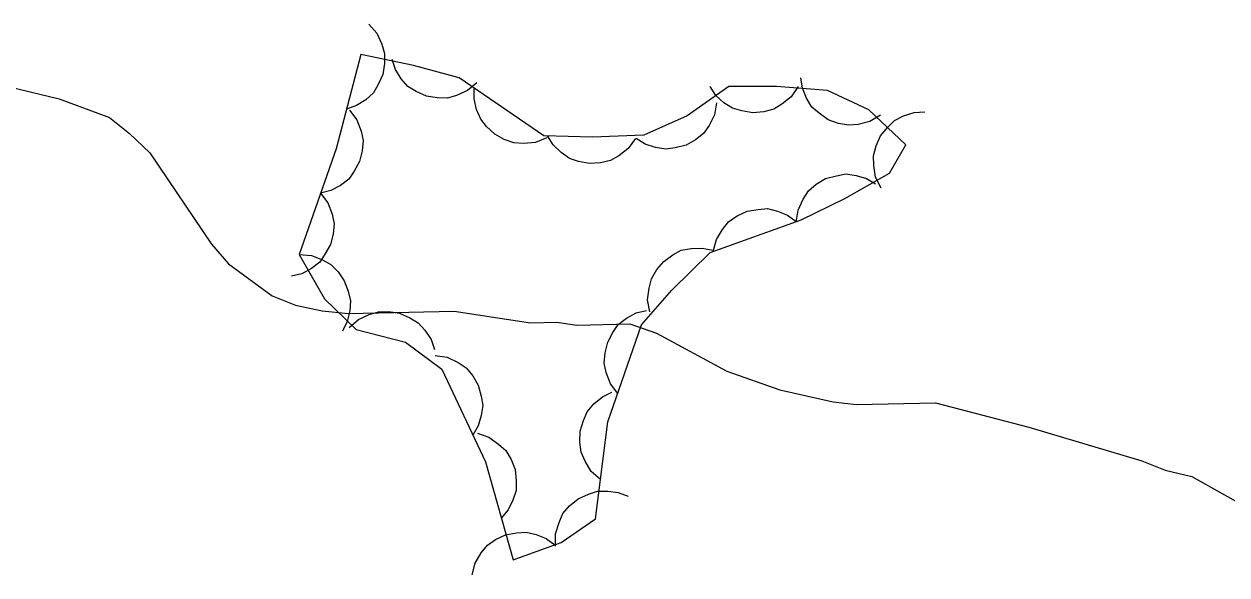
# Model space of a CAD drawing. Extents: x 336540 to 340074, y 5572036 to 5573747.
# Drawn here: x 336804.17 to 336845.18, y 5572738.86 to 5572757.64 of the extents above; entities that cross this region are included whole.
import ezdxf

# ---------------------------------------------------------------- set-up
doc = ezdxf.new("R2010")
doc.units = 0
doc.layers.add('Niveau 2', color=7, linetype='Continuous')
doc.layers.add('Niveau 44', color=7, linetype='Continuous')

msp = doc.modelspace()

# ---------------------------------------------------------------- linework, layer by layer
at = {"layer": 'Niveau 2'}
msp.add_lwpolyline([(336803.67, 5572755.5), (336805.37, 5572755.09), (336807.08, 5572754.45), (336807.77, 5572753.91), (336808.46, 5572753.25), (336810.56, 5572750.14), (336811.14, 5572749.47), (336812.63, 5572748.38), (336813.42, 5572748.06), (336814.33, 5572747.86), (336815.23, 5572747.77), (336818.84, 5572747.85), (336821.44, 5572747.46), (336822.34, 5572747.48), (336823.02, 5572747.38), (336824.82, 5572747.42), (336825.73, 5572747.1), (336828.13, 5572745.81), (336829.94, 5572745.17), (336831.76, 5572744.76), (336832.55, 5572744.67), (336835.25, 5572744.73), (336838.43, 5572743.9), (336842.28, 5572742.75), (336843.08, 5572742.43), (336843.99, 5572742.22), (336847.07, 5572740.49)], dxfattribs=at)
at = {"layer": 'Niveau 44'}
for points in [[(336815.92, 5572757.64), (336816.2, 5572757.33), (336816.37, 5572756.96), (336816.46, 5572756.64), (336816.46, 5572756.29), (336816.4, 5572755.92), (336816.24, 5572755.58), (336816.08, 5572755.29), (336815.82, 5572755.06), (336815.5, 5572754.86), (336815.16, 5572754.74)], [(336813.55, 5572749.78), (336814.41, 5572748.27), (336815.49, 5572747.23), (336817.18, 5572746.8), (336818.41, 5572745.87), (336819.9, 5572742.72), (336820.85, 5572739.37), (336822.48, 5572739.97), (336823.65, 5572740.77), (336824.08, 5572744.08), (336825.22, 5572747.39), (336826.26, 5572748.57), (336827.56, 5572749.85), (336830.67, 5572750.97), (336832.16, 5572751.69), (336833.68, 5572752.56), (336834.23, 5572753.52), (336832.97, 5572754.72), (336831.57, 5572755.38), (336829.82, 5572755.51), (336828.2, 5572755.51), (336826.78, 5572754.51), (336825.3, 5572753.85), (336823.55, 5572753.78), (336821.89, 5572753.83), (336819, 5572755.81), (336817.45, 5572756.23), (336815.65, 5572756.6), (336814.81, 5572753.39), (336813.55, 5572749.78)], [(336819.61, 5572755.64), (336819.29, 5572755.37), (336818.92, 5572755.21), (336818.61, 5572755.11), (336818.25, 5572755.12), (336817.89, 5572755.18), (336817.54, 5572755.34), (336817.26, 5572755.51), (336817.03, 5572755.77), (336816.83, 5572756.09), (336816.72, 5572756.43)], [(336833.37, 5572754.53), (336833.01, 5572754.32), (336832.61, 5572754.22), (336832.28, 5572754.19), (336831.94, 5572754.25), (336831.59, 5572754.38), (336831.28, 5572754.6), (336831.03, 5572754.81), (336830.85, 5572755.11), (336830.71, 5572755.46), (336830.65, 5572755.81)], [(336822, 5572753.76), (336821.61, 5572753.6), (336821.2, 5572753.57), (336820.87, 5572753.59), (336820.54, 5572753.71), (336820.22, 5572753.89), (336819.94, 5572754.15), (336819.74, 5572754.4), (336819.6, 5572754.73), (336819.52, 5572755.09), (336819.52, 5572755.45)], [(336830.56, 5572755.51), (336830.33, 5572755.16), (336830.01, 5572754.91), (336829.73, 5572754.74), (336829.39, 5572754.65), (336829.02, 5572754.61), (336828.64, 5572754.68), (336828.33, 5572754.77), (336828.03, 5572754.96), (336827.76, 5572755.21), (336827.56, 5572755.51)], [(336827.78, 5572754.96), (336827.71, 5572754.55), (336827.53, 5572754.18), (336827.34, 5572753.91), (336827.06, 5572753.69), (336826.74, 5572753.51), (336826.37, 5572753.42), (336826.05, 5572753.37), (336825.7, 5572753.43), (336825.35, 5572753.55), (336825.04, 5572753.74)], [(336815.27, 5572754.71), (336815.52, 5572754.37), (336815.66, 5572753.99), (336815.73, 5572753.67), (336815.7, 5572753.32), (336815.61, 5572752.96), (336815.42, 5572752.62), (336815.24, 5572752.35), (336814.96, 5572752.14), (336814.63, 5572751.97), (336814.28, 5572751.87)], [(336833.39, 5572752.05), (336833.2, 5572752.42), (336833.14, 5572752.82), (336833.13, 5572753.15), (336833.22, 5572753.49), (336833.37, 5572753.83), (336833.62, 5572754.12), (336833.85, 5572754.35), (336834.16, 5572754.51), (336834.52, 5572754.62), (336834.88, 5572754.65)], [(336825.02, 5572753.74), (336824.77, 5572753.4), (336824.45, 5572753.15), (336824.16, 5572752.99), (336823.82, 5572752.91), (336823.45, 5572752.89), (336823.08, 5572752.96), (336822.77, 5572753.06), (336822.48, 5572753.26), (336822.21, 5572753.52), (336822.02, 5572753.83)], [(336830.5, 5572750.89), (336830.56, 5572751.3), (336830.74, 5572751.67), (336830.92, 5572751.95), (336831.18, 5572752.18), (336831.5, 5572752.37), (336831.87, 5572752.47), (336832.19, 5572752.53), (336832.54, 5572752.48), (336832.89, 5572752.38), (336833.2, 5572752.19)], [(336814.28, 5572751.87), (336814.53, 5572751.54), (336814.67, 5572751.16), (336814.74, 5572750.83), (336814.71, 5572750.48), (336814.62, 5572750.13), (336814.43, 5572749.79), (336814.25, 5572749.52), (336813.97, 5572749.31), (336813.64, 5572749.13), (336813.29, 5572749.04)], [(336827.67, 5572749.89), (336827.78, 5572750.3), (336827.99, 5572750.64), (336828.19, 5572750.9), (336828.48, 5572751.1), (336828.82, 5572751.26), (336829.2, 5572751.32), (336829.52, 5572751.35), (336829.86, 5572751.26), (336830.2, 5572751.12), (336830.5, 5572750.91)], [(336813.55, 5572749.78), (336813.97, 5572749.75), (336814.35, 5572749.6), (336814.63, 5572749.44), (336814.88, 5572749.19), (336815.09, 5572748.89), (336815.22, 5572748.53), (336815.3, 5572748.21), (336815.28, 5572747.86), (336815.19, 5572747.5), (336815.03, 5572747.17)], [(336825.51, 5572747.83), (336825.43, 5572748.24), (336825.48, 5572748.64), (336825.56, 5572748.96), (336825.74, 5572749.27), (336825.98, 5572749.55), (336826.29, 5572749.77), (336826.58, 5572749.93), (336826.92, 5572749.99), (336827.29, 5572750), (336827.65, 5572749.93)], [(336815.26, 5572747.29), (336815.57, 5572747.57), (336815.94, 5572747.74), (336816.26, 5572747.83), (336816.61, 5572747.84), (336816.97, 5572747.78), (336817.32, 5572747.62), (336817.61, 5572747.46), (336817.84, 5572747.2), (336818.05, 5572746.89), (336818.17, 5572746.55)], [(336824.41, 5572745.04), (336824.16, 5572745.38), (336824.02, 5572745.76), (336823.95, 5572746.08), (336823.98, 5572746.43), (336824.07, 5572746.79), (336824.25, 5572747.13), (336824.43, 5572747.4), (336824.71, 5572747.61), (336825.04, 5572747.79), (336825.39, 5572747.88)], [(336818.19, 5572746.34), (336818.6, 5572746.28), (336818.97, 5572746.1), (336819.24, 5572745.92), (336819.47, 5572745.65), (336819.65, 5572745.33), (336819.76, 5572744.96), (336819.81, 5572744.64), (336819.76, 5572744.29), (336819.65, 5572743.94), (336819.47, 5572743.63)], [(336823.82, 5572742.11), (336823.51, 5572742.39), (336823.3, 5572742.74), (336823.16, 5572743.04), (336823.12, 5572743.39), (336823.13, 5572743.76), (336823.25, 5572744.12), (336823.37, 5572744.42), (336823.6, 5572744.69), (336823.89, 5572744.93), (336824.21, 5572745.09)], [(336819.63, 5572743.69), (336820.02, 5572743.56), (336820.35, 5572743.32), (336820.6, 5572743.1), (336820.78, 5572742.8), (336820.91, 5572742.45), (336820.95, 5572742.07), (336820.95, 5572741.74), (336820.84, 5572741.41), (336820.68, 5572741.08), (336820.44, 5572740.8)], [(336822.29, 5572739.84), (336822.29, 5572740.26), (336822.41, 5572740.65), (336822.54, 5572740.95), (336822.77, 5572741.22), (336823.06, 5572741.45), (336823.41, 5572741.61), (336823.72, 5572741.72), (336824.07, 5572741.72), (336824.43, 5572741.67), (336824.77, 5572741.54)], [(336819.45, 5572738.86), (336819.55, 5572739.26), (336819.76, 5572739.61), (336819.97, 5572739.87), (336820.25, 5572740.07), (336820.59, 5572740.23), (336820.96, 5572740.3), (336821.29, 5572740.32), (336821.63, 5572740.24), (336821.97, 5572740.1), (336822.27, 5572739.89)]]:
    msp.add_lwpolyline(points, dxfattribs=at)

doc.saveas('drawing.dxf')
